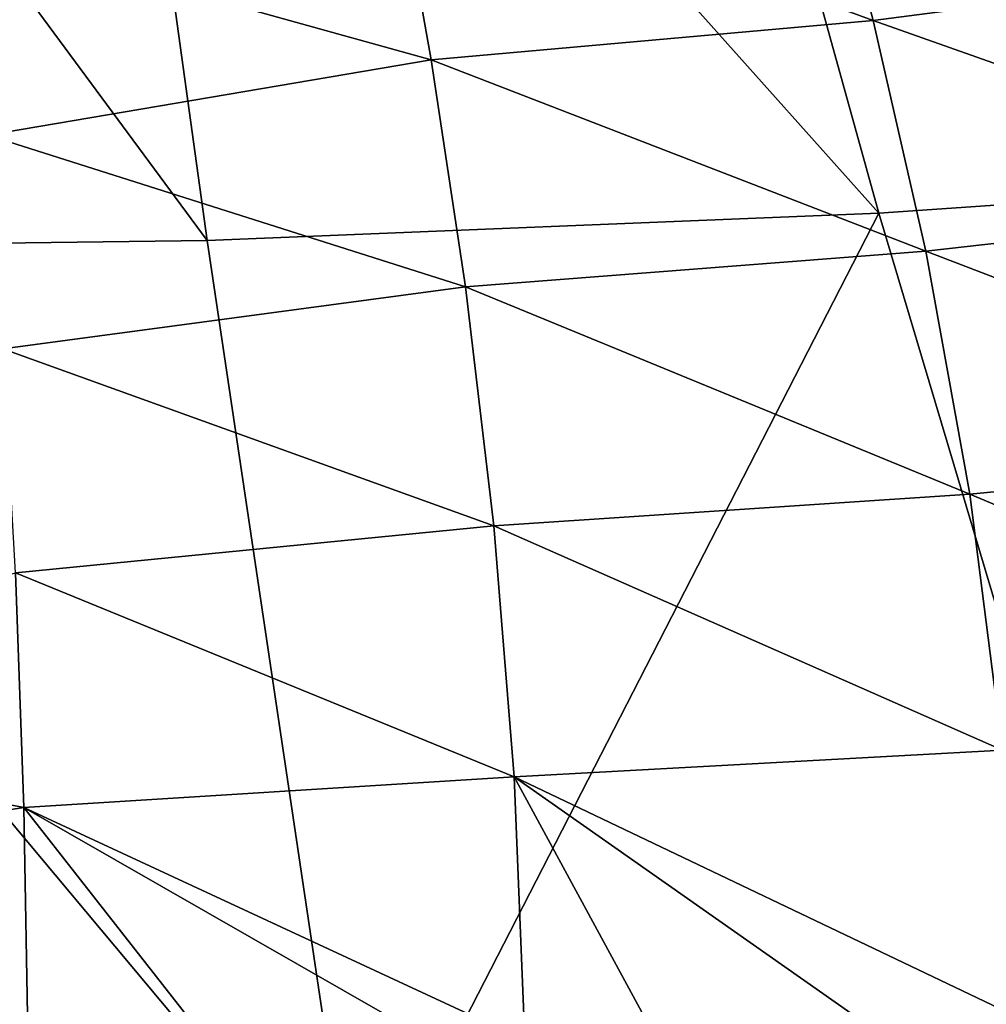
# Model space of a CAD drawing. Header units: metres. Extents: x -92 to 264, y -100 to 50.
# Tile 469 of 656: x 202.24 to 206.68, y -10.85 to -6.33. Entities that reach past the tile are written whole.
import ezdxf

# ---------------------------------------------------------------- set-up
doc = ezdxf.new("R2010")
doc.units = ezdxf.units.M
doc.layers.add('solid_21062050_01', color=7, linetype='CONTINUOUS')

msp = doc.modelspace()

# ---------------------------------------------------------------- linework, layer by layer
at = {"layer": 'solid_21062050_01'}
for points in [[(207.489777, -2.828987, 205.565613), (205.020554, -3.000383, 206.043167), (209.235046, -7.004419, 211.924866)], [(205.020554, -3.000383, 206.043167), (202.518433, -3.103155, 206.330093), (206.189865, -7.21383, 212.50827)], [(205.020554, -3.000383, 206.043167), (206.189865, -7.21383, 212.50827), (209.235046, -7.004419, 211.924866)], [(202.518433, -3.103155, 206.330093), (200, -3.136629, 206.424545), (203.104828, -7.339487, 212.859039)], [(202.518433, -3.103155, 206.330093), (203.104828, -7.339487, 212.859039), (206.189865, -7.21383, 212.50827)], [(200, -3.136629, 206.424545), (200, -7.380579, 212.974915), (203.104828, -7.339487, 212.859039)], [(203.95726, -5.521166, 139.346741), (205.89827, -5.3256, 139.076813), (206.16394, -6.329877, 141.452698)], [(206.16394, -6.329877, 141.452698), (205.89827, -5.3256, 139.076813), (208.160797, -6.068626, 141.107376)], [(204.132751, -6.510732, 141.686295), (202.014297, -5.9214, 140.184265), (203.95726, -5.521166, 139.346741)], [(204.132751, -6.510732, 141.686295), (203.95726, -5.521166, 139.346741), (206.16394, -6.329877, 141.452698)], [(204.132751, -6.510732, 141.686295), (202.094864, -6.856908, 142.378922), (202.014297, -5.9214, 140.184265)], [(206.16394, -6.329877, 141.452698), (208.160797, -6.068626, 141.107376), (208.491882, -7.152878, 143.603592)], [(204.132751, -6.510732, 141.686295), (206.16394, -6.329877, 141.452698), (206.405258, -7.389386, 143.890793)], [(206.405258, -7.389386, 143.890793), (206.16394, -6.329877, 141.452698), (208.491882, -7.152878, 143.603592)], [(204.290604, -7.553231, 144.08493), (202.094864, -6.856908, 142.378922), (204.132751, -6.510732, 141.686295)], [(204.290604, -7.553231, 144.08493), (204.132751, -6.510732, 141.686295), (206.405258, -7.389386, 143.890793)], [(204.290604, -7.553231, 144.08493), (202.165939, -7.838369, 144.625473), (202.094864, -6.856908, 142.378922)], [(209.235046, -7.004419, 211.924866), (206.189865, -7.21383, 212.50827), (207.542114, -11.745054, 218.718521)], [(206.405258, -7.389386, 143.890793), (208.491882, -7.152878, 143.603592), (208.774399, -8.297577, 146.173874)], [(206.189865, -7.21383, 212.50827), (203.104828, -7.339487, 212.859039), (203.783691, -11.901681, 219.15538)], [(206.189865, -7.21383, 212.50827), (203.783691, -11.901681, 219.15538), (207.542114, -11.745054, 218.718521)], [(203.104828, -7.339487, 212.859039), (200, -7.380579, 212.974915), (203.783691, -11.901681, 219.15538)], [(200, -7.380579, 212.974915), (200, -11.953183, 219.300247), (203.783691, -11.901681, 219.15538)], [(204.290604, -7.553231, 144.08493), (206.405258, -7.389386, 143.890793), (206.608078, -8.505708, 146.39772)], [(206.608078, -8.505708, 146.39772), (206.405258, -7.389386, 143.890793), (208.774399, -8.297577, 146.173874)], [(204.421188, -8.650124, 146.548813), (202.165939, -7.838369, 144.625473), (204.290604, -7.553231, 144.08493)], [(204.421188, -8.650124, 146.548813), (204.290604, -7.553231, 144.08493), (206.608078, -8.505708, 146.39772)], [(204.421188, -8.650124, 146.548813), (202.223312, -8.866976, 146.928848), (202.165939, -7.838369, 144.625473)], [(206.608078, -8.505708, 146.39772), (208.774399, -8.297577, 146.173874), (208.989502, -9.504575, 148.82576)], [(204.421188, -8.650124, 146.548813), (206.608078, -8.505708, 146.39772), (206.75827, -9.68059, 148.980286)], [(206.75827, -9.68059, 148.980286), (206.608078, -8.505708, 146.39772), (208.989502, -9.504575, 148.82576)], [(204.514832, -9.803102, 149.08432), (202.223312, -8.866976, 146.928848), (204.421188, -8.650124, 146.548813)], [(204.514832, -9.803102, 149.08432), (204.421188, -8.650124, 146.548813), (206.75827, -9.68059, 148.980286)], [(202.223312, -8.866976, 146.928848), (202.262787, -9.944149, 149.294205), (200, -9.503737, 148.299683)], [(204.514832, -9.803102, 149.08432), (202.262787, -9.944149, 149.294205), (202.223312, -8.866976, 146.928848)], [(202.262787, -9.944149, 149.294205), (200, -10.293792, 150.021179), (200, -9.503737, 148.299683)], [(204.514832, -9.803102, 149.08432), (206.75827, -9.68059, 148.980286), (206.843185, -10.91546, 151.645737)], [(204.514832, -9.803102, 149.08432), (204.563644, -11.01362, 151.698029), (202.262787, -9.944149, 149.294205)], [(204.514832, -9.803102, 149.08432), (206.843185, -10.91546, 151.645737), (206.147766, -10.949692, 151.664124)], [(204.514832, -9.803102, 149.08432), (206.147766, -10.949692, 151.664124), (205.158707, -10.991912, 151.686646)], [(204.514832, -9.803102, 149.08432), (205.158707, -10.991912, 151.686646), (204.563644, -11.01362, 151.698029)], [(202.262787, -9.944149, 149.294205), (202.28154, -11.07116, 151.726547), (200, -10.293792, 150.021179)], [(202.262787, -9.944149, 149.294205), (204.563644, -11.01362, 151.698029), (204.152847, -11.02701, 151.704987)], [(202.262787, -9.944149, 149.294205), (204.152847, -11.02701, 151.704987), (203.13176, -11.05447, 151.718704)], [(202.262787, -9.944149, 149.294205), (203.13176, -11.05447, 151.718704), (202.28154, -11.07116, 151.726547)], [(200, -10.293792, 150.021179), (202.28154, -11.07116, 151.726547), (202.095993, -11.074096, 151.727921)]]:
    msp.add_3dface(points, dxfattribs=at)

doc.saveas('drawing.dxf')
